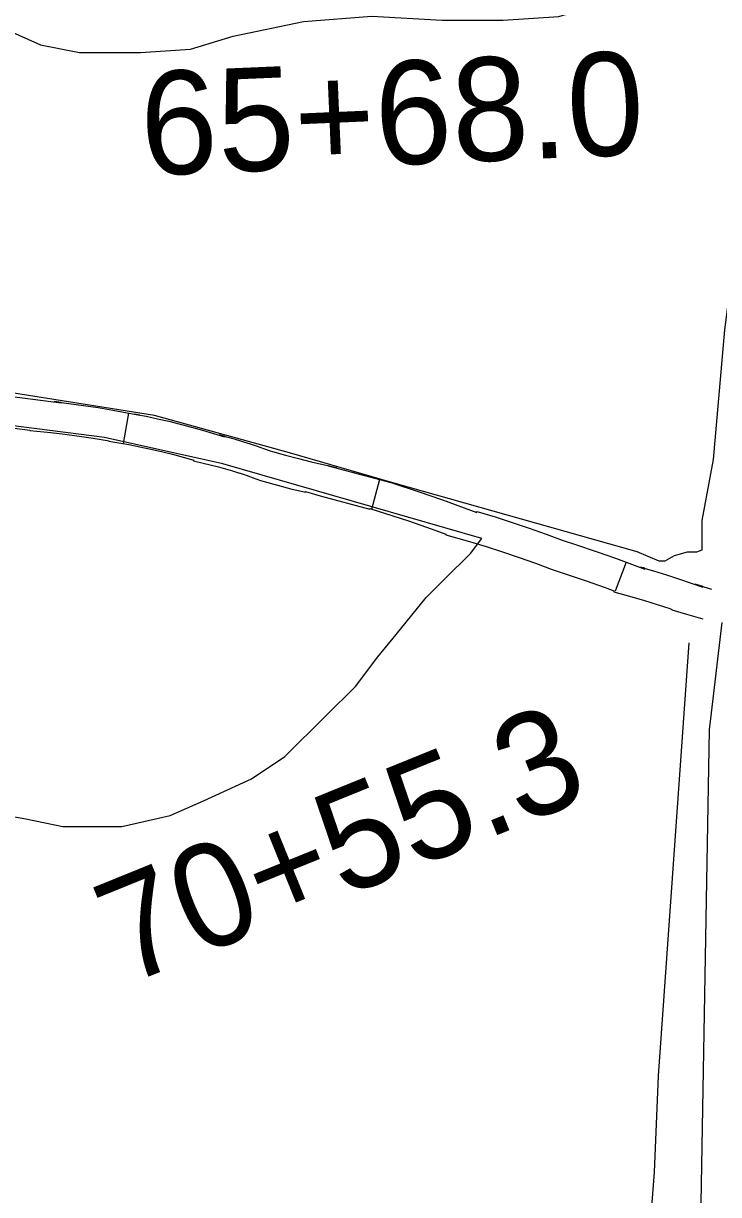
# Model space of a CAD drawing. Extents: x 3172231 to 3210228, y 940198 to 965780.
# Drawn here: x 3183839 to 3184511, y 957886 to 959018 of the extents above; entities that cross this region are included whole.
import ezdxf

# ---------------------------------------------------------------- set-up
doc = ezdxf.new("R2010")
doc.units = 0
for name, color, linetype in [('V-ROAD-CNTR', 7, 'Continuous'), ('V-SURV-IDEN', 7, 'Continuous'), ('V-TOPO-SHOR', 7, 'Continuous')]:
    doc.layers.add(name, color=color, linetype=linetype)

msp = doc.modelspace()

# ---------------------------------------------------------------- linework, layer by layer
at = {"layer": 'V-ROAD-CNTR'}
for p, q in [((3183940.816, 958641.472), (3183935.603, 958611.928)), ((3184183.583, 958577.206), (3184175.807, 958548.231)), ((3184421.892, 958497.32), (3184411.401, 958469.214))]:
    msp.add_line(p, q, dxfattribs=at)
for points in [[(3183790.78, 958662.204), (3183875.573, 958651.497), (3183875.573, 958651.787), (3183868.978, 958652.476), (3183883.169, 958650.812), (3183897.362, 958648.895), (3183911.521, 958646.731), (3183925.64, 958644.32), (3183951.804, 958639.382), (3183951.804, 958639.533), (3183946.712, 958640.431), (3183957.757, 958638.313), (3183968.783, 958636), (3183979.767, 958633.493), (3183990.704, 958630.797), (3184001.595, 958627.909), (3184012.432, 958624.831), (3184033.74, 958618.38), (3184033.74, 958619.063), (3184028.337, 958620.365), (3184035.611, 958618.489), (3184042.865, 958616.483), (3184050.082, 958614.351), (3184057.135, 958612.133)], [(3183760.78, 958635.754), (3183845.573, 958625.047), (3183845.573, 958624.757), (3183865.672, 958622.658), (3183879.413, 958621.046), (3183893.088, 958619.199), (3183906.729, 958617.115), (3183920.332, 958614.792), (3183921.804, 958614.514), (3183921.804, 958614.363), (3183941.28, 958610.927), (3183951.851, 958608.899), (3183962.365, 958606.694), (3183972.837, 958604.303), (3183983.268, 958601.731), (3183993.651, 958598.979), (3184003.986, 958596.043), (3184003.74, 958596.118), (3184003.74, 958595.435), (3184021.075, 958591.257), (3184027.867, 958589.505), (3184034.617, 958587.639), (3184041.33, 958585.655), (3184048.135, 958583.515)], [(3184057.385, 958612.052), (3184064.397, 958609.711), (3184071.493, 958607.205), (3184077.903, 958604.815), (3184080.188, 958604.149), (3184092.621, 958600.669), (3184105.063, 958597.417), (3184117.561, 958594.382), (3184141.95, 958588.907), (3184141.95, 958588.31), (3184134.008, 958590.511), (3184204.255, 958571.658), (3184204.255, 958571.156), (3184197.38, 958573.321), (3184220.97, 958565.643), (3184244.478, 958557.538), (3184277.583, 958545.476), (3184277.583, 958546.32), (3184278.808, 958545.973), (3184295.365, 958541.014), (3184311.848, 958535.764), (3184328.237, 958530.226), (3184344.528, 958524.401), (3184360.217, 958518.481), (3184374.082, 958514.073), (3184393.003, 958507.739), (3184411.824, 958501.078), (3184440.164, 958490.5), (3184440.164, 958491.392), (3184435.939, 958492.603), (3184448.547, 958488.857), (3184461.128, 958484.944), (3184473.653, 958480.873), (3184496.213, 958473.221), (3184496.213, 958473.778), (3184488.729, 958475.92), (3184504.462, 958471.319)], [(3184047.885, 958583.596), (3184054.651, 958581.337), (3184061.257, 958579.005), (3184068.453, 958576.321), (3184071.948, 958575.303), (3184084.783, 958571.709), (3184097.731, 958568.325), (3184110.735, 958565.168), (3184111.95, 958564.895), (3184111.95, 958565.492), (3184126.114, 958561.567), (3184174.255, 958548.648), (3184174.255, 958549.15), (3184188.232, 958544.749), (3184211.438, 958537.197), (3184234.452, 958529.262), (3184247.583, 958524.478), (3184247.583, 958523.634), (3184270.418, 958517.169), (3184286.507, 958512.35), (3184302.492, 958507.258), (3184318.385, 958501.888), (3184334.182, 958496.241), (3184350.371, 958490.131), (3184364.776, 958485.553), (3184383.235, 958479.373), (3184401.574, 958472.882), (3184410.164, 958469.676), (3184410.164, 958468.784), (3184427.533, 958463.805), (3184439.819, 958460.155), (3184452.036, 958456.354), (3184464.197, 958452.401), (3184466.213, 958451.717), (3184466.213, 958451.16), (3184480.391, 958447.102), (3184496.042, 958442.525)], [(3184655.79, 955941.308), (3184596.729, 956256.038), (3184541.256, 956639.148), (3184509.728, 957025.618), (3184488.593, 957466.772), (3184490.776, 957658.253), (3184502.708, 958335.264), (3184514.733, 958438.944)]]:
    msp.add_lwpolyline(points, dxfattribs=at)
at = {"layer": 'V-TOPO-SHOR'}
for points in [[(3183700.271, 959072.767), (3183709.205, 959067.376), (3183791.419, 959026.015), (3183855.769, 958997.224), (3183893.331, 958989.973), (3183952.383, 958989.827), (3184000.708, 958993.287), (3184041.897, 959005.711), (3184109.933, 959019.859), (3184176.157, 959025.064), (3184244.148, 959021.316), (3184303.201, 959021.17), (3184356.894, 959024.617), (3184380.175, 959031.717), (3184401.679, 959044.19), (3184412.425, 959047.743)], [(3184559.167, 959049.169), (3184553.657, 958991.919), (3184540.913, 958904.266), (3184517.199, 958721.797), (3184506.152, 958596.56), (3184495.269, 958537.534), (3184495.199, 958508.902), (3184489.826, 958507.126), (3184480.878, 958507.148), (3184468.343, 958503.6), (3184459.383, 958498.254), (3184454.014, 958498.267), (3184432.563, 958507.268), (3184196.515, 958574.062), (3184096.375, 958602.942), (3183965.832, 958639.054), (3183828.095, 958660.869)], [(3183802.043, 958256.509), (3183841.393, 958249.254), (3183877.165, 958242.007), (3183934.429, 958241.866), (3183980.982, 958252.487), (3184013.228, 958266.724), (3184059.807, 958288.082), (3184092.071, 958309.476), (3184131.537, 958348.747), (3184160.239, 958377.308), (3184181.784, 958405.887), (3184199.731, 958427.316), (3184228.452, 958463.035), (3184246.391, 958480.886), (3184271.505, 958505.876), (3184282.277, 958520.166), (3184031.928, 958592.364), (3183917.463, 958617.7), (3183577.569, 958661.488)], [(3184482.451, 958419.459), (3184452.784, 958000.792), (3184448.975, 957907.748), (3184441.578, 957811.134), (3184458.544, 957435.3), (3184454.903, 957410.256), (3184089.425, 957239.369)]]:
    msp.add_lwpolyline(points, dxfattribs=at)

# ---------------------------------------------------------------- texts
at = {"layer": 'V-SURV-IDEN'}
for s, rotation, p in [('65+68.0', 2.456944, (3183954.305, 958870.885)), ('70+55.3', 22.08872, (3183937.998, 958087.694))]:
    msp.add_text(s, height=100, rotation=rotation, dxfattribs=at).set_placement(p)

doc.saveas('drawing.dxf')
